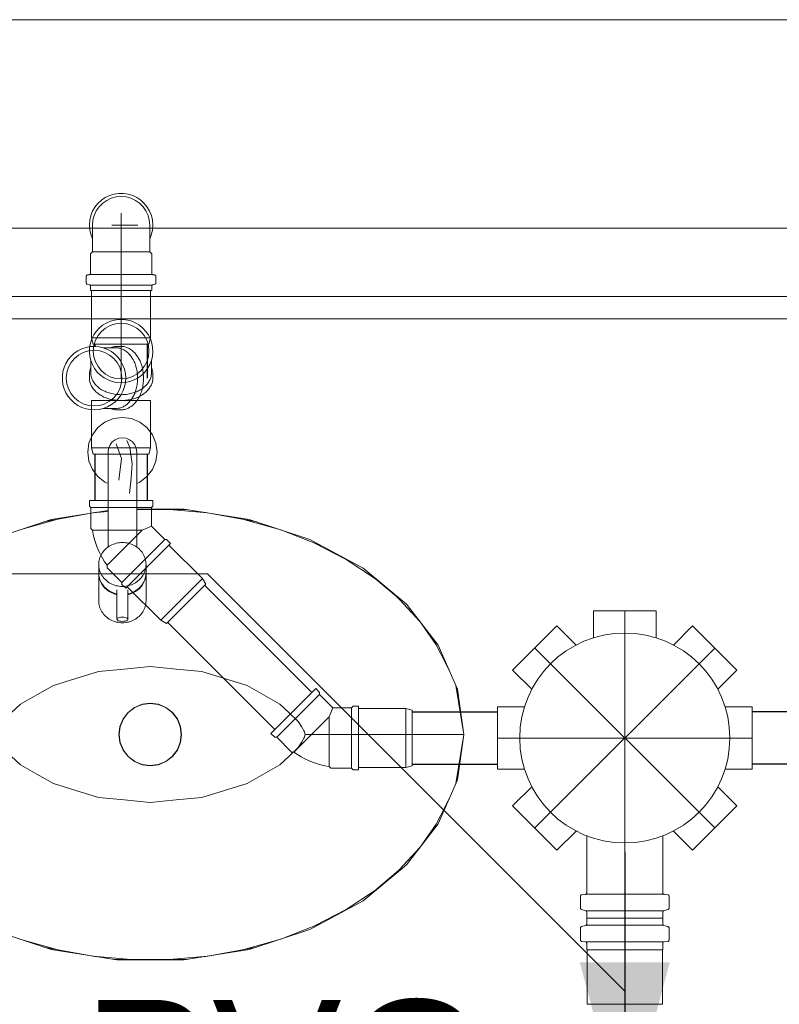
# Model space of a CAD drawing. Header units: millimetres. Extents: x 321 to 585, y -277 to 9.
# Tile 564 of 656: x 349.86 to 350.95, y -95.02 to -93.6. Entities that reach past the tile are written whole.
import ezdxf

# ---------------------------------------------------------------- set-up
doc = ezdxf.new("R2010")
doc.units = ezdxf.units.MM
doc.header["$MEASUREMENT"] = 0
doc.linetypes.add('DASHDOT', pattern=[2.54, 1.27, -0.635, 0, -0.635])
doc.linetypes.add('NULL', pattern=[0])
for name, color, linetype, lineweight in [('IFC-Elemento construtivo genérico-Contorno', 253, 'Continuous', 5), ('IFC-Elemento de mobília-Contorno', 152, 'Continuous', 5), ('IFC-Elemento terminal-Contorno', 253, 'Continuous', 5), ('IFC-Viga-Contorno', 66, 'Continuous', 5), ('Nível 1', 7, 'Continuous', 0), ('Simbolos', 5, 'Continuous', 20), ('Simbolos_int', 2, 'Continuous', 15), ('TQ-Condutos', 3, 'Continuous', 25), ('TQ-Sentido conduto', 9, 'Continuous', 30), ('TQ-Textos conduto', 7, 'Continuous', 9)]:
    doc.layers.add(name, color=color, linetype=linetype, lineweight=lineweight)
doc.styles.add('Arial', font='arial.ttf')

msp = doc.modelspace()

# ---------------------------------------------------------------- hatches: boundary and pattern name
at = {"layer": 'TQ-Sentido conduto', "linetype": 'Continuous'}
msp.add_hatch(color=7, dxfattribs=at).paths.add_polyline_path([(350.727, -95.1999), (350.7917, -94.9584), (350.6623, -94.9584)])

# ---------------------------------------------------------------- linework, layer by layer
at = {"layer": 'IFC-Elemento construtivo genérico-Contorno', "lineweight": 5}
for p, q in [((349.2952, -94.0008), (351.8771, -94.0008)), ((349.4028, -94.0329), (351.9847, -94.0329))]:
    msp.add_line(p, q, dxfattribs=at)
at = {"layer": 'IFC-Elemento de mobília-Contorno', "color": 7, "lineweight": 5}
for p, q in [((349.9025, -94.3214), (349.9841, -94.3084)), ((350.0253, -94.3065), (350.0929, -94.3065)), ((350.0929, -94.3065), (350.1869, -94.3214)), ((349.8152, -94.3503), (349.9025, -94.3214)), ((350.1869, -94.3214), (350.2742, -94.3503)), ((350.2742, -94.3503), (350.3508, -94.3917)), ((350.3508, -94.3917), (350.4131, -94.4433)), ((350.4131, -94.4433), (350.4588, -94.5022)), ((350.4588, -94.5022), (350.4864, -94.5655)), ((350.4864, -94.5655), (350.4956, -94.6308)), ((350.4864, -94.696), (350.4956, -94.6308)), ((350.4588, -94.7593), (350.4864, -94.696)), ((350.4131, -94.8182), (350.4588, -94.7593)), ((350.3508, -94.8698), (350.4131, -94.8182)), ((350.2742, -94.9112), (350.3508, -94.8698)), ((349.8152, -94.9112), (349.9025, -94.9402)), ((350.1869, -94.9402), (350.2742, -94.9112)), ((349.9025, -94.9402), (349.9966, -94.9551)), ((350.0929, -94.9551), (350.1869, -94.9402)), ((349.9966, -94.9551), (350.0929, -94.9551))]:
    msp.add_line(p, q, dxfattribs=at)
at = {"layer": 'IFC-Elemento terminal-Contorno', "color": 7, "lineweight": 5}
for p, q in [((349.9797, -94.1813), (349.9918, -94.1763)), ((349.9918, -94.1763), (350.0047, -94.1746)), ((350.0047, -94.1746), (350.0176, -94.1763)), ((350.0176, -94.1763), (350.0297, -94.1813)), ((349.9615, -94.1996), (349.9694, -94.1892)), ((349.9694, -94.1892), (349.9797, -94.1813)), ((350.0297, -94.1813), (350.04, -94.1892)), ((350.04, -94.1892), (350.048, -94.1996)), ((349.9565, -94.2116), (349.9615, -94.1996)), ((349.9944, -94.2067), (349.9994, -94.2046)), ((349.9994, -94.2046), (350.0047, -94.2039)), ((350.0047, -94.2039), (350.01, -94.2046)), ((350.01, -94.2046), (350.015, -94.2067)), ((350.048, -94.1996), (350.053, -94.2116)), ((349.9548, -94.2245), (349.9565, -94.2116)), ((349.9841, -94.2245), (349.9848, -94.2192)), ((349.9848, -94.2192), (349.9869, -94.2142)), ((349.9869, -94.2142), (349.9902, -94.2099)), ((349.9902, -94.2099), (349.9944, -94.2067)), ((349.9959, -94.2128), (350.0032, -94.2338)), ((350.011, -94.2078), (350.0155, -94.2178)), ((350.015, -94.2067), (350.0193, -94.2099)), ((350.0155, -94.2178), (350.0188, -94.2415)), ((350.0193, -94.2099), (350.0226, -94.2142)), ((350.0226, -94.2142), (350.0246, -94.2192)), ((350.0246, -94.2192), (350.0253, -94.2245)), ((350.053, -94.2116), (350.0547, -94.2245)), ((349.9548, -94.2245), (349.9565, -94.2375)), ((349.9841, -94.2285), (349.9841, -94.2245)), ((349.9841, -94.2325), (349.9841, -94.2285)), ((349.9841, -94.236), (349.9841, -94.2325)), ((349.9996, -94.2651), (350.0032, -94.2338)), ((350.0253, -94.2265), (350.0253, -94.2245)), ((350.0253, -94.2285), (350.0253, -94.2265)), ((350.0253, -94.2325), (350.0253, -94.2285)), ((350.0253, -94.236), (350.0253, -94.2325)), ((350.053, -94.2375), (350.0547, -94.2245)), ((349.9565, -94.2375), (349.9615, -94.2495)), ((349.9841, -94.2525), (349.9841, -94.236)), ((350.0174, -94.2615), (350.0188, -94.2415)), ((350.0253, -94.2525), (350.0253, -94.236)), ((350.048, -94.2495), (350.053, -94.2375)), ((349.9615, -94.2495), (349.9694, -94.2599)), ((349.9694, -94.2599), (349.9797, -94.2678)), ((349.9841, -94.2689), (349.9841, -94.2525)), ((350.015, -94.284), (350.0174, -94.2615)), ((350.0253, -94.2689), (350.0253, -94.2525)), ((350.0297, -94.2678), (350.04, -94.2599)), ((350.04, -94.2599), (350.048, -94.2495)), ((349.9797, -94.2678), (349.9841, -94.2696)), ((349.9841, -94.2839), (349.9841, -94.2689)), ((350.0253, -94.2696), (350.0298, -94.2678)), ((350.0253, -94.2839), (350.0253, -94.2689)), ((349.9841, -94.301), (349.9841, -94.2839)), ((350.0253, -94.301), (350.0253, -94.2839)), ((349.9841, -94.3095), (349.9841, -94.301)), ((350.0253, -94.3095), (350.0253, -94.301)), ((349.8914, -94.325), (349.9677, -94.311)), ((349.9622, -94.312), (349.9841, -94.3101)), ((349.9841, -94.318), (349.9841, -94.3095)), ((349.9841, -94.3611), (349.9841, -94.318)), ((350.0253, -94.3071), (350.0968, -94.3071)), ((350.0253, -94.318), (350.0253, -94.3095)), ((350.0253, -94.3611), (350.0253, -94.318)), ((350.0725, -94.3071), (350.1273, -94.312)), ((350.1218, -94.311), (350.198, -94.325)), ((349.8571, -94.3364), (349.9085, -94.3219)), ((350.1809, -94.3219), (350.2324, -94.3364)), ((350.2324, -94.3364), (350.2908, -94.3593)), ((349.9823, -94.3625), (349.984, -94.3612)), ((349.984, -94.3612), (349.9858, -94.36)), ((349.9858, -94.36), (349.9877, -94.3589)), ((349.9877, -94.3589), (349.9897, -94.358)), ((349.9897, -94.358), (349.9917, -94.3571)), ((349.9917, -94.3571), (349.9938, -94.3564)), ((349.9938, -94.3564), (349.9959, -94.3558)), ((349.9959, -94.3558), (349.9981, -94.3553)), ((349.9981, -94.3553), (350.0003, -94.355)), ((350.0003, -94.355), (350.0025, -94.3548)), ((350.0025, -94.3548), (350.0047, -94.3547)), ((350.0047, -94.3547), (350.0069, -94.3548)), ((350.0069, -94.3548), (350.0092, -94.355)), ((350.0092, -94.355), (350.0114, -94.3553)), ((350.0114, -94.3553), (350.0135, -94.3558)), ((350.0135, -94.3558), (350.0156, -94.3564)), ((350.0156, -94.3564), (350.0177, -94.3571)), ((350.0177, -94.3571), (350.0198, -94.358)), ((350.0198, -94.358), (350.0217, -94.3589)), ((350.0217, -94.3589), (350.0236, -94.36)), ((350.0236, -94.36), (350.0254, -94.3612)), ((350.0254, -94.3612), (350.0271, -94.3625)), ((350.2809, -94.3554), (350.3257, -94.3784)), ((349.9725, -94.3761), (349.9733, -94.3742)), ((349.9733, -94.3742), (349.9742, -94.3723)), ((349.9742, -94.3723), (349.9753, -94.3705)), ((349.9753, -94.3705), (349.9764, -94.3687)), ((349.9764, -94.3687), (349.9777, -94.367)), ((349.9777, -94.367), (349.9792, -94.3654)), ((349.9792, -94.3654), (349.9807, -94.3639)), ((349.9807, -94.3639), (349.9823, -94.3625)), ((350.0271, -94.3625), (350.0288, -94.3639)), ((350.0288, -94.3639), (350.0303, -94.3654)), ((350.0303, -94.3654), (350.0317, -94.367)), ((350.0317, -94.367), (350.033, -94.3687)), ((350.033, -94.3687), (350.0342, -94.3705)), ((350.0342, -94.3705), (350.0352, -94.3723)), ((350.0352, -94.3723), (350.0361, -94.3742)), ((350.0361, -94.3742), (350.0369, -94.3761)), ((349.9707, -94.3862), (349.9708, -94.3842)), ((349.9707, -94.3862), (349.9708, -94.3883)), ((349.9707, -94.3979), (349.9707, -94.3862)), ((349.9708, -94.3842), (349.971, -94.3821)), ((349.9708, -94.3883), (349.971, -94.3903)), ((349.971, -94.3821), (349.9714, -94.3801)), ((349.9714, -94.3801), (349.9719, -94.3781)), ((349.9719, -94.3781), (349.9725, -94.3761)), ((350.0369, -94.3761), (350.0376, -94.3781)), ((350.0376, -94.3781), (350.0381, -94.3801)), ((350.0381, -94.3801), (350.0384, -94.3821)), ((350.0384, -94.3821), (350.0386, -94.3842)), ((350.0384, -94.3903), (350.0386, -94.3883)), ((350.0386, -94.3842), (350.0387, -94.3862)), ((350.0386, -94.3883), (350.0387, -94.3862)), ((350.0387, -94.3979), (350.0387, -94.3862)), ((350.3234, -94.3769), (350.3702, -94.4078)), ((349.9707, -94.3979), (349.9708, -94.4)), ((349.9707, -94.3988), (349.9707, -94.3984)), ((349.9707, -94.3988), (349.9708, -94.4009)), ((349.9707, -94.4385), (349.9707, -94.3988)), ((349.9708, -94.4), (349.971, -94.402)), ((349.9708, -94.4009), (349.971, -94.4029)), ((349.971, -94.3903), (349.9714, -94.3924)), ((349.971, -94.402), (349.9714, -94.4041)), ((349.971, -94.4029), (349.9714, -94.405)), ((349.9714, -94.3924), (349.9719, -94.3944)), ((349.9719, -94.3944), (349.9725, -94.3964)), ((349.9725, -94.3964), (349.9733, -94.3983)), ((349.9733, -94.3983), (349.9742, -94.4002)), ((349.9742, -94.4002), (349.9753, -94.402)), ((349.9753, -94.402), (349.9764, -94.4037)), ((349.9764, -94.4037), (349.9777, -94.4054)), ((350.0317, -94.4054), (350.033, -94.4037)), ((350.033, -94.4037), (350.0342, -94.402)), ((350.0342, -94.402), (350.0352, -94.4002)), ((350.0352, -94.4002), (350.0361, -94.3983)), ((350.0361, -94.3983), (350.0369, -94.3964)), ((350.0369, -94.3964), (350.0376, -94.3944)), ((350.0376, -94.3944), (350.0381, -94.3924)), ((350.0381, -94.3924), (350.0384, -94.3903)), ((350.0381, -94.4041), (350.0384, -94.402)), ((350.0381, -94.405), (350.0384, -94.4029)), ((350.0384, -94.402), (350.0386, -94.4)), ((350.0384, -94.4029), (350.0386, -94.4009)), ((350.0386, -94.4), (350.0387, -94.3979)), ((350.0386, -94.4009), (350.0387, -94.3988)), ((350.0387, -94.3984), (350.0387, -94.3988)), ((350.0387, -94.4385), (350.0387, -94.3988)), ((349.9714, -94.4041), (349.9719, -94.4061)), ((349.9714, -94.405), (349.9719, -94.407)), ((349.9719, -94.4061), (349.9725, -94.4081)), ((349.9719, -94.407), (349.9725, -94.409)), ((349.9725, -94.4081), (349.9733, -94.41)), ((349.9725, -94.409), (349.9733, -94.4109)), ((349.9733, -94.41), (349.9742, -94.4119)), ((349.9733, -94.4109), (349.9742, -94.4128)), ((349.9742, -94.4119), (349.9753, -94.4137)), ((349.9742, -94.4128), (349.9753, -94.4146)), ((349.9753, -94.4137), (349.9764, -94.4154)), ((349.9753, -94.4146), (349.9764, -94.4163)), ((349.9764, -94.4154), (349.9777, -94.4171)), ((349.9764, -94.4163), (349.9777, -94.418)), ((349.9777, -94.4054), (349.9792, -94.407)), ((349.9777, -94.4171), (349.9792, -94.4187)), ((349.9792, -94.407), (349.9807, -94.4085)), ((349.9807, -94.4085), (349.9823, -94.4099)), ((349.9823, -94.4099), (349.984, -94.4112)), ((349.984, -94.4112), (349.9858, -94.4124)), ((349.9858, -94.4124), (349.9877, -94.4135)), ((349.9877, -94.4135), (349.9897, -94.4145)), ((349.9897, -94.4145), (349.9917, -94.4154)), ((349.9917, -94.4154), (349.9938, -94.4161)), ((349.9938, -94.4161), (349.9959, -94.4167)), ((349.9959, -94.4167), (349.9981, -94.4171)), ((349.9981, -94.4171), (350.0003, -94.4175)), ((350.0003, -94.4175), (350.0025, -94.4177)), ((350.0025, -94.4177), (350.0047, -94.4178)), ((350.0047, -94.4178), (350.0069, -94.4177)), ((350.0069, -94.4177), (350.0092, -94.4175)), ((350.0092, -94.4175), (350.0114, -94.4171)), ((350.0114, -94.4171), (350.0135, -94.4167)), ((350.0135, -94.4167), (350.0156, -94.4161)), ((350.0156, -94.4161), (350.0177, -94.4154)), ((350.0177, -94.4154), (350.0198, -94.4145)), ((350.0198, -94.4145), (350.0217, -94.4135)), ((350.0217, -94.4135), (350.0236, -94.4124)), ((350.0236, -94.4124), (350.0254, -94.4112)), ((350.0254, -94.4112), (350.0271, -94.4099)), ((350.0271, -94.4099), (350.0288, -94.4085)), ((350.0288, -94.4085), (350.0303, -94.407)), ((350.0303, -94.407), (350.0317, -94.4054)), ((350.0303, -94.4187), (350.0317, -94.4171)), ((350.0317, -94.4171), (350.033, -94.4154)), ((350.0317, -94.418), (350.033, -94.4163)), ((350.033, -94.4154), (350.0342, -94.4137)), ((350.033, -94.4163), (350.0342, -94.4146)), ((350.0342, -94.4137), (350.0352, -94.4119)), ((350.0342, -94.4146), (350.0352, -94.4128)), ((350.0352, -94.4119), (350.0361, -94.41)), ((350.0352, -94.4128), (350.0361, -94.4109)), ((350.0361, -94.41), (350.0369, -94.4081)), ((350.0361, -94.4109), (350.0369, -94.409)), ((350.0369, -94.4081), (350.0376, -94.4061)), ((350.0369, -94.409), (350.0376, -94.407)), ((350.0376, -94.4061), (350.0381, -94.4041)), ((350.0376, -94.407), (350.0381, -94.405)), ((350.3661, -94.4051), (350.4016, -94.4349)), ((349.9777, -94.418), (349.9792, -94.4196)), ((349.9792, -94.4187), (349.9807, -94.4202)), ((349.9792, -94.4196), (349.9807, -94.4211)), ((349.9807, -94.4202), (349.9823, -94.4216)), ((349.9807, -94.4211), (349.9823, -94.4225)), ((349.9823, -94.4216), (349.984, -94.4229)), ((349.9823, -94.4225), (349.984, -94.4238)), ((349.984, -94.4229), (349.9858, -94.4241)), ((349.984, -94.4238), (349.9858, -94.425)), ((349.9858, -94.4241), (349.9877, -94.4252)), ((349.9858, -94.425), (349.9877, -94.4261)), ((349.9877, -94.4252), (349.9897, -94.4262)), ((349.9877, -94.4261), (349.9897, -94.4271)), ((349.9897, -94.4262), (349.9917, -94.4271)), ((349.9897, -94.4271), (349.9917, -94.428)), ((349.9917, -94.4271), (349.9938, -94.4278)), ((349.9917, -94.428), (349.9938, -94.4287)), ((349.9938, -94.4278), (349.9959, -94.4284)), ((349.9938, -94.4287), (349.9959, -94.4293)), ((349.9959, -94.4284), (349.9968, -94.4286)), ((349.9959, -94.4293), (349.9968, -94.4295)), ((349.9968, -94.4651), (349.9968, -94.4225)), ((350.0126, -94.4651), (350.0126, -94.4225)), ((350.0126, -94.4286), (350.0135, -94.4284)), ((350.0126, -94.4295), (350.0135, -94.4293)), ((350.0135, -94.4284), (350.0156, -94.4278)), ((350.0135, -94.4293), (350.0156, -94.4287)), ((350.0156, -94.4278), (350.0177, -94.4271)), ((350.0156, -94.4287), (350.0177, -94.428)), ((350.0177, -94.4271), (350.0198, -94.4262)), ((350.0177, -94.428), (350.0198, -94.4271)), ((350.0198, -94.4262), (350.0217, -94.4252)), ((350.0198, -94.4271), (350.0217, -94.4261)), ((350.0217, -94.4252), (350.0236, -94.4241)), ((350.0217, -94.4261), (350.0236, -94.425)), ((350.0236, -94.4241), (350.0254, -94.4229)), ((350.0236, -94.425), (350.0254, -94.4238)), ((350.0254, -94.4229), (350.0271, -94.4216)), ((350.0254, -94.4238), (350.0271, -94.4225)), ((350.0271, -94.4216), (350.0288, -94.4202)), ((350.0271, -94.4225), (350.0288, -94.4211)), ((350.0288, -94.4202), (350.0303, -94.4187)), ((350.0288, -94.4211), (350.0303, -94.4196)), ((350.0303, -94.4196), (350.0317, -94.418)), ((350.397, -94.43), (350.4323, -94.4681)), ((349.9707, -94.4385), (349.9708, -94.4406)), ((349.9708, -94.4406), (349.971, -94.4426)), ((349.971, -94.4426), (349.9714, -94.4446)), ((349.9714, -94.4446), (349.9719, -94.4467)), ((350.0376, -94.4467), (350.0381, -94.4446)), ((350.0381, -94.4446), (350.0384, -94.4426)), ((350.0384, -94.4426), (350.0386, -94.4406)), ((350.0386, -94.4406), (350.0387, -94.4385)), ((349.9719, -94.4467), (349.9725, -94.4486)), ((349.9725, -94.4486), (349.9733, -94.4506)), ((349.9733, -94.4506), (349.9742, -94.4524)), ((349.9742, -94.4524), (349.9753, -94.4543)), ((349.9753, -94.4543), (349.9764, -94.456)), ((349.9764, -94.456), (349.9777, -94.4577)), ((349.9777, -94.4577), (349.9792, -94.4593)), ((349.9792, -94.4593), (349.9807, -94.4608)), ((350.0288, -94.4608), (350.0303, -94.4593)), ((350.0303, -94.4593), (350.0317, -94.4577)), ((350.0317, -94.4577), (350.033, -94.456)), ((350.033, -94.456), (350.0342, -94.4543)), ((350.0342, -94.4543), (350.0352, -94.4524)), ((350.0352, -94.4524), (350.0361, -94.4506)), ((350.0361, -94.4506), (350.0369, -94.4486)), ((350.0369, -94.4486), (350.0376, -94.4467)), ((349.9807, -94.4608), (349.9823, -94.4622)), ((349.9823, -94.4622), (349.984, -94.4635)), ((349.984, -94.4635), (349.9858, -94.4647)), ((349.9858, -94.4647), (349.9877, -94.4658)), ((349.9877, -94.4658), (349.9897, -94.4668)), ((349.9897, -94.4668), (349.9917, -94.4676)), ((349.9917, -94.4676), (349.9938, -94.4683)), ((349.9938, -94.4683), (349.9959, -94.469)), ((349.9959, -94.469), (349.9981, -94.4694)), ((349.9968, -94.4651), (349.9971, -94.4643)), ((349.9968, -94.4651), (349.9971, -94.4658)), ((349.9971, -94.4643), (349.9979, -94.4636)), ((349.9971, -94.4658), (349.9979, -94.4665)), ((349.9979, -94.4636), (349.9991, -94.463)), ((349.9979, -94.4665), (349.9991, -94.4671)), ((349.9981, -94.4694), (350.0003, -94.4698)), ((349.9991, -94.463), (350.0008, -94.4625)), ((349.9991, -94.4671), (350.0008, -94.4676)), ((350.0003, -94.4698), (350.0025, -94.47)), ((350.0008, -94.4625), (350.0027, -94.4622)), ((350.0008, -94.4676), (350.0027, -94.4679)), ((350.0025, -94.47), (350.0047, -94.47)), ((350.0027, -94.4622), (350.0047, -94.4621)), ((350.0027, -94.4679), (350.0047, -94.468)), ((350.0047, -94.4621), (350.0068, -94.4622)), ((350.0047, -94.468), (350.0068, -94.4679)), ((350.0047, -94.47), (350.0069, -94.47)), ((350.0068, -94.4622), (350.0087, -94.4625)), ((350.0068, -94.4679), (350.0087, -94.4676)), ((350.0069, -94.47), (350.0092, -94.4698)), ((350.0087, -94.4625), (350.0103, -94.463)), ((350.0087, -94.4676), (350.0103, -94.4671)), ((350.0092, -94.4698), (350.0114, -94.4694)), ((350.0103, -94.463), (350.0115, -94.4636)), ((350.0103, -94.4671), (350.0115, -94.4665)), ((350.0114, -94.4694), (350.0135, -94.469)), ((350.0115, -94.4636), (350.0123, -94.4643)), ((350.0115, -94.4665), (350.0123, -94.4658)), ((350.0123, -94.4643), (350.0126, -94.4651)), ((350.0123, -94.4658), (350.0126, -94.4651)), ((350.0135, -94.469), (350.0156, -94.4683)), ((350.0156, -94.4683), (350.0177, -94.4676)), ((350.0177, -94.4676), (350.0198, -94.4668)), ((350.0198, -94.4668), (350.0217, -94.4658)), ((350.0217, -94.4658), (350.0236, -94.4647)), ((350.0236, -94.4647), (350.0254, -94.4635)), ((350.0254, -94.4635), (350.0271, -94.4622)), ((350.0271, -94.4622), (350.0288, -94.4608)), ((350.4317, -94.4674), (350.4559, -94.5018)), ((350.4511, -94.4923), (350.4745, -94.5381)), ((349.9379, -94.5502), (349.9703, -94.5402)), ((349.9703, -94.5402), (350.0075, -94.5366)), ((350.0075, -94.5366), (350.0447, -94.5329)), ((350.0447, -94.5329), (350.0819, -94.5366)), ((350.0819, -94.5366), (350.1191, -94.5402)), ((350.1191, -94.5402), (350.1516, -94.5502)), ((349.9055, -94.5601), (349.9379, -94.5502)), ((350.1516, -94.5502), (350.184, -94.5601)), ((349.8581, -94.5869), (349.8818, -94.5735)), ((349.8818, -94.5735), (349.9055, -94.5601)), ((350.184, -94.5601), (350.2077, -94.5735)), ((350.2077, -94.5735), (350.2313, -94.5869)), ((350.4841, -94.5603), (350.4956, -94.6308)), ((349.845, -94.5994), (349.8581, -94.5869)), ((350.0222, -94.5917), (350.0331, -94.5872)), ((350.0224, -94.5921), (350.0332, -94.5876)), ((350.0331, -94.5872), (350.0447, -94.5857)), ((350.0332, -94.5876), (350.0447, -94.5861)), ((350.0447, -94.5857), (350.0564, -94.5872)), ((350.0447, -94.5861), (350.0563, -94.5876)), ((350.0563, -94.5876), (350.067, -94.5921)), ((350.0564, -94.5872), (350.0673, -94.5917)), ((350.2313, -94.5869), (350.2445, -94.5994)), ((350.0057, -94.6082), (350.0128, -94.5989)), ((350.0061, -94.6084), (350.0132, -94.5992)), ((350.0128, -94.5989), (350.0222, -94.5917)), ((350.0132, -94.5992), (350.0224, -94.5921)), ((350.067, -94.5921), (350.0763, -94.5992)), ((350.0673, -94.5917), (350.0766, -94.5989)), ((350.0763, -94.5992), (350.0834, -94.6084)), ((350.0766, -94.5989), (350.0838, -94.6082)), ((350.2445, -94.5994), (350.2576, -94.6119)), ((350.0012, -94.6191), (350.0057, -94.6082)), ((350.0016, -94.6192), (350.0061, -94.6084)), ((350.0834, -94.6084), (350.0878, -94.6192)), ((350.0838, -94.6082), (350.0883, -94.6191)), ((350.256, -94.6101), (350.2576, -94.6119)), ((350.2576, -94.6119), (350.2594, -94.6146)), ((350.2576, -94.6119), (350.262, -94.6193)), ((349.9996, -94.6308), (350.0012, -94.6191)), ((350.0001, -94.6308), (350.0016, -94.6192)), ((350.0878, -94.6192), (350.0894, -94.6308)), ((350.0883, -94.6191), (350.0898, -94.6308)), ((350.262, -94.6193), (350.2663, -94.6267)), ((350.2658, -94.6256), (350.2663, -94.6267)), ((350.2663, -94.6267), (350.2671, -94.6296)), ((350.2663, -94.6267), (350.2668, -94.6287)), ((350.2668, -94.6287), (350.2673, -94.6308)), ((350.2671, -94.6296), (350.2673, -94.6308)), ((349.9996, -94.6308), (350.0012, -94.6424)), ((350.0001, -94.6308), (350.0016, -94.6423)), ((350.0012, -94.6424), (350.0057, -94.6533)), ((350.0016, -94.6423), (350.0061, -94.6531)), ((350.0834, -94.6531), (350.0878, -94.6423)), ((350.0838, -94.6533), (350.0883, -94.6424)), ((350.0878, -94.6423), (350.0894, -94.6308)), ((350.0883, -94.6424), (350.0898, -94.6308)), ((350.2576, -94.6496), (350.262, -94.6422)), ((350.262, -94.6422), (350.2663, -94.6348)), ((350.2658, -94.6359), (350.2663, -94.6348)), ((350.2663, -94.6348), (350.2671, -94.6319)), ((350.2663, -94.6348), (350.2668, -94.6328)), ((350.2668, -94.6328), (350.2673, -94.6308)), ((350.2671, -94.6319), (350.2673, -94.6308)), ((350.2673, -94.6308), (350.327, -94.6308)), ((350.327, -94.6308), (350.3823, -94.6308)), ((350.3823, -94.6308), (350.4294, -94.6308)), ((350.4294, -94.6308), (350.4654, -94.6308)), ((350.4654, -94.6308), (350.4879, -94.6308)), ((350.4841, -94.7013), (350.4956, -94.6308)), ((350.4879, -94.6308), (350.4956, -94.6308)), ((350.0057, -94.6533), (350.0128, -94.6626)), ((350.0061, -94.6531), (350.0132, -94.6623)), ((350.0763, -94.6623), (350.0834, -94.6531)), ((350.0766, -94.6626), (350.0838, -94.6533)), ((350.2445, -94.6621), (350.2576, -94.6496)), ((350.256, -94.6514), (350.2576, -94.6496)), ((350.2576, -94.6496), (350.2594, -94.6469)), ((349.845, -94.6621), (349.8581, -94.6746)), ((350.0128, -94.6626), (350.0222, -94.6698)), ((350.0132, -94.6623), (350.0224, -94.6694)), ((350.0222, -94.6698), (350.0331, -94.6743)), ((350.0224, -94.6694), (350.0332, -94.6739)), ((350.0563, -94.6739), (350.067, -94.6694)), ((350.0564, -94.6743), (350.0673, -94.6698)), ((350.067, -94.6694), (350.0763, -94.6623)), ((350.0673, -94.6698), (350.0766, -94.6626)), ((350.2313, -94.6746), (350.2445, -94.6621)), ((349.8581, -94.6746), (349.8818, -94.688)), ((350.0331, -94.6743), (350.0447, -94.6758)), ((350.0332, -94.6739), (350.0447, -94.6754)), ((350.0447, -94.6754), (350.0563, -94.6739)), ((350.0447, -94.6758), (350.0564, -94.6743)), ((350.2077, -94.688), (350.2313, -94.6746)), ((349.8818, -94.688), (349.9055, -94.7014)), ((350.184, -94.7014), (350.2077, -94.688)), ((349.9055, -94.7014), (349.9379, -94.7114)), ((349.9379, -94.7114), (349.9703, -94.7213)), ((350.1191, -94.7213), (350.1516, -94.7114)), ((350.1516, -94.7114), (350.184, -94.7014)), ((349.9703, -94.7213), (350.0075, -94.7249)), ((350.0075, -94.7249), (350.0447, -94.7286)), ((350.0447, -94.7286), (350.0819, -94.7249)), ((350.0819, -94.7249), (350.1191, -94.7213)), ((350.4511, -94.7692), (350.4745, -94.7233)), ((350.4317, -94.7941), (350.4559, -94.7597)), ((350.397, -94.8315), (350.4323, -94.7935)), ((350.3661, -94.8564), (350.4016, -94.8266)), ((350.3234, -94.8846), (350.3702, -94.8537)), ((350.2809, -94.9061), (350.3257, -94.8831)), ((350.2324, -94.9251), (350.2908, -94.9023)), ((349.8571, -94.9251), (349.9085, -94.9396)), ((350.181, -94.9396), (350.2323, -94.9251)), ((349.8915, -94.9365), (349.9673, -94.9504)), ((350.1221, -94.9504), (350.198, -94.9365)), ((349.9622, -94.9495), (350.0171, -94.9544)), ((349.9927, -94.9544), (350.0968, -94.9544)), ((350.0724, -94.9544), (350.1273, -94.9495))]:
    msp.add_line(p, q, dxfattribs=at)
at = {"layer": 'IFC-Viga-Contorno', "color": 7, "lineweight": 5}
for p, q in [((345.2013, -93.6026), (351.9847, -93.6026)), ((345.2013, -93.9026), (351.9847, -93.9026))]:
    msp.add_line(p, q, dxfattribs=at)
at = {"layer": 'Nível 1'}
msp.add_line((350.0029, -94.1182), (350.0029, -93.8981), dxfattribs=at)
at = {"layer": 'Simbolos'}
for p, q in [((349.9617, -93.8981), (349.9617, -93.9177)), ((350.0441, -93.8981), (350.0441, -93.9177)), ((349.9617, -93.9177), (349.9617, -93.9363)), ((350.0441, -93.9177), (350.0441, -93.9363)), ((349.9588, -93.9392), (349.9617, -93.9363)), ((350.047, -93.9392), (350.0441, -93.9363)), ((349.9588, -93.9675), (349.9588, -93.9392)), ((350.047, -93.9675), (350.047, -93.9392)), ((349.9528, -93.9813), (349.9528, -93.9717)), ((349.9546, -93.9697), (349.9569, -93.9695)), ((350.0511, -93.9697), (350.0488, -93.9695)), ((350.053, -93.9813), (350.053, -93.9717)), ((349.9542, -93.9832), (349.9573, -93.984)), ((349.9588, -93.9921), (349.9588, -93.9859)), ((350.047, -93.9921), (349.9588, -93.9921)), ((349.9605, -93.9921), (350.0453, -93.9921)), ((349.9605, -93.9921), (349.9605, -94.0601)), ((350.0453, -93.9921), (350.0453, -94.0601)), ((350.047, -93.9921), (350.047, -93.9859)), ((350.0515, -93.9832), (350.0484, -93.984)), ((349.9605, -94.0601), (349.9629, -94.0691)), ((350.0453, -94.0601), (350.0429, -94.0691)), ((349.9773, -94.0746), (349.9878, -94.0746)), ((349.9958, -94.0746), (349.9955, -94.0746)), ((350.0029, -94.0726), (349.9972, -94.0726)), ((349.9593, -94.0926), (349.9593, -94.1031)), ((350.0465, -94.0926), (350.0465, -94.1031)), ((349.9573, -94.1182), (349.9573, -94.1125)), ((350.0465, -94.1111), (350.0465, -94.1108)), ((350.0485, -94.1182), (350.0485, -94.1125)), ((349.9605, -94.1504), (350.0453, -94.1504)), ((349.9605, -94.1504), (349.9605, -94.2184)), ((349.9773, -94.1618), (349.9878, -94.1618)), ((350.0453, -94.1504), (350.0453, -94.2184)), ((350.0029, -94.1638), (349.9972, -94.1638)), ((349.9605, -94.2184), (349.9629, -94.2274)), ((350.0453, -94.2184), (350.0429, -94.2274)), ((349.9573, -94.2944), (349.9573, -94.3024)), ((350.0485, -94.2944), (349.9573, -94.2944)), ((349.9573, -94.3024), (349.9593, -94.3044)), ((349.9593, -94.3044), (349.9593, -94.3344)), ((350.0485, -94.3024), (350.0465, -94.3044)), ((350.0465, -94.3044), (350.0465, -94.3313)), ((350.0485, -94.2944), (350.0485, -94.3024)), ((350.0655, -94.3504), (350.0465, -94.3313)), ((349.9593, -94.3344), (349.9617, -94.3368)), ((350.074, -94.356), (350.0095, -94.4205)), ((350.0118, -94.4182), (350.0717, -94.3583)), ((350.0683, -94.3504), (350.0655, -94.3504)), ((350.074, -94.356), (350.0683, -94.3504)), ((350.0717, -94.3583), (350.1198, -94.4064)), ((349.9826, -94.3908), (349.9826, -94.3874)), ((350.0038, -94.412), (349.9826, -94.3908)), ((350.0038, -94.4149), (350.0038, -94.412)), ((350.0095, -94.4205), (350.0038, -94.4149)), ((350.1198, -94.4064), (350.1245, -94.4144)), ((350.0118, -94.4182), (350.0599, -94.4663)), ((350.682, -94.4528), (350.772, -94.4528)), ((350.682, -94.4528), (350.682, -94.4917)), ((350.772, -94.4528), (350.772, -94.4917)), ((350.0599, -94.4663), (350.0679, -94.471)), ((350.5658, -94.5383), (350.6294, -94.4746)), ((350.6294, -94.4746), (350.6569, -94.5021)), ((350.8246, -94.4746), (350.7971, -94.5021)), ((350.8246, -94.4746), (350.8882, -94.5383)), ((350.5658, -94.5383), (350.5932, -94.5657)), ((350.8882, -94.5383), (350.8607, -94.5657)), ((350.2827, -94.5647), (350.2182, -94.6292)), ((350.2827, -94.5647), (350.2883, -94.5704)), ((350.2883, -94.5704), (350.2883, -94.5732)), ((350.2883, -94.5732), (350.3074, -94.5922)), ((350.3343, -94.5922), (350.3074, -94.5922)), ((350.3363, -94.5902), (350.3343, -94.5922)), ((350.3443, -94.5902), (350.3363, -94.5902)), ((350.3443, -94.5902), (350.3443, -94.6814)), ((350.3443, -94.6782), (350.3443, -94.5934)), ((350.3443, -94.5934), (350.4123, -94.5934)), ((350.4123, -94.5934), (350.4213, -94.5958)), ((350.544, -94.5908), (350.5828, -94.5908)), ((350.544, -94.6808), (350.544, -94.5908)), ((350.91, -94.5908), (350.8711, -94.5908)), ((350.91, -94.5908), (350.91, -94.6808)), ((350.2182, -94.6292), (350.2239, -94.6348)), ((350.2239, -94.6348), (350.2267, -94.6348)), ((350.2267, -94.6348), (350.2479, -94.6561)), ((350.2479, -94.6561), (350.2513, -94.6561)), ((350.3043, -94.6794), (350.3019, -94.677)), ((350.3343, -94.6794), (350.3043, -94.6794)), ((350.3363, -94.6814), (350.3343, -94.6794)), ((350.3443, -94.6814), (350.3363, -94.6814)), ((350.3443, -94.6782), (350.4123, -94.6782)), ((350.4123, -94.6782), (350.4213, -94.6758)), ((350.544, -94.6808), (350.5828, -94.6808)), ((350.91, -94.6808), (350.8711, -94.6808)), ((350.5658, -94.7334), (350.5932, -94.7059)), ((350.8882, -94.7334), (350.8607, -94.7059)), ((350.6294, -94.7971), (350.5658, -94.7334)), ((350.8882, -94.7334), (350.8246, -94.7971)), ((350.6294, -94.7971), (350.6569, -94.7696)), ((350.8246, -94.7971), (350.7971, -94.7696)), ((350.6723, -94.8587), (350.6723, -94.7766)), ((350.7817, -94.8587), (350.7817, -94.7766)), ((350.6634, -94.8807), (350.6634, -94.8632)), ((350.6652, -94.8612), (350.6705, -94.8607)), ((350.7888, -94.8612), (350.7835, -94.8607)), ((350.7906, -94.8807), (350.7906, -94.8632)), ((350.6649, -94.8826), (350.6708, -94.8842)), ((350.7891, -94.8826), (350.7832, -94.8842)), ((350.6723, -94.8948), (350.6723, -94.8861)), ((350.6723, -94.8948), (350.7817, -94.8948)), ((350.6723, -94.8948), (350.6723, -94.9035)), ((350.7817, -94.8948), (350.6723, -94.8948)), ((350.7817, -94.8948), (350.7817, -94.8861)), ((350.7817, -94.8948), (350.7817, -94.9035)), ((350.6634, -94.909), (350.6634, -94.9265)), ((350.6649, -94.9071), (350.6708, -94.9055)), ((350.7891, -94.9071), (350.7832, -94.9055)), ((350.7906, -94.909), (350.7906, -94.9265)), ((350.6652, -94.9285), (350.6705, -94.929)), ((350.6723, -94.931), (350.6723, -94.9403)), ((350.6723, -94.9403), (350.6727, -94.9407)), ((350.6727, -94.9407), (350.6727, -95.0188)), ((350.7817, -94.9403), (350.7813, -94.9407)), ((350.7813, -94.9407), (350.7813, -95.0188)), ((350.7817, -94.931), (350.7817, -94.9403)), ((350.7888, -94.9285), (350.7835, -94.929))]:
    msp.add_line(p, q, dxfattribs=at)
for points in [[(350.044, -93.8981), (350.0434, -93.891), (350.0416, -93.8841), (350.0385, -93.8775), (350.0344, -93.8717), (350.0293, -93.8666), (350.0235, -93.8625), (350.017, -93.8594), (350.01, -93.8576), (350.0029, -93.857), (349.9957, -93.8576), (349.9888, -93.8594), (349.9823, -93.8625), (349.9764, -93.8666), (349.9713, -93.8717), (349.9672, -93.8775), (349.9642, -93.8841), (349.9623, -93.891), (349.9617, -93.8981)], [(349.9546, -93.9697), (349.9543, -93.9698), (349.954, -93.9699), (349.9537, -93.97), (349.9534, -93.9702), (349.9532, -93.9705), (349.953, -93.9707), (349.9529, -93.971), (349.9528, -93.9714), (349.9528, -93.9717)], [(349.9569, -93.9695), (349.9573, -93.9695), (349.9576, -93.9693), (349.9579, -93.9692), (349.9581, -93.969), (349.9583, -93.9687), (349.9585, -93.9685), (349.9587, -93.9682), (349.9587, -93.9678), (349.9588, -93.9675)], [(350.047, -93.9675), (350.047, -93.9678), (350.0471, -93.9682), (350.0472, -93.9685), (350.0474, -93.9687), (350.0476, -93.969), (350.0479, -93.9692), (350.0482, -93.9693), (350.0485, -93.9695), (350.0488, -93.9695)], [(350.053, -93.9717), (350.0529, -93.9714), (350.0529, -93.971), (350.0527, -93.9707), (350.0525, -93.9705), (350.0523, -93.9702), (350.0521, -93.97), (350.0518, -93.9699), (350.0515, -93.9698), (350.0511, -93.9697)], [(349.9528, -93.9813), (349.9528, -93.9815), (349.9529, -93.9818), (349.953, -93.9821), (349.9531, -93.9824), (349.9533, -93.9826), (349.9535, -93.9828), (349.9537, -93.983), (349.954, -93.9831), (349.9543, -93.9832)], [(349.9588, -93.9859), (349.9587, -93.9856), (349.9587, -93.9854), (349.9586, -93.9851), (349.9584, -93.9848), (349.9583, -93.9846), (349.9581, -93.9844), (349.9578, -93.9842), (349.9576, -93.9841), (349.9573, -93.984)], [(350.0485, -93.984), (350.0482, -93.9841), (350.0479, -93.9842), (350.0477, -93.9844), (350.0475, -93.9846), (350.0473, -93.9848), (350.0472, -93.9851), (350.0471, -93.9854), (350.047, -93.9856), (350.047, -93.9859)], [(350.0515, -93.9832), (350.0518, -93.9831), (350.052, -93.983), (350.0523, -93.9828), (350.0525, -93.9826), (350.0526, -93.9824), (350.0528, -93.9821), (350.0529, -93.9818), (350.0529, -93.9815), (350.053, -93.9813)], [(350.0465, -94.0926), (350.0479, -94.0865), (350.0485, -94.0802), (350.0482, -94.0739), (350.047, -94.0677), (350.045, -94.0618), (350.0421, -94.0561), (350.0386, -94.0509), (350.0343, -94.0463), (350.0295, -94.0422), (350.0241, -94.0389), (350.0183, -94.0364), (350.0123, -94.0347), (350.006, -94.0338), (349.9997, -94.0338), (349.9935, -94.0347), (349.9874, -94.0364), (349.9816, -94.0389), (349.9763, -94.0422), (349.9714, -94.0463), (349.9672, -94.0509), (349.9636, -94.0561), (349.9608, -94.0618), (349.9588, -94.0677), (349.9576, -94.0739), (349.9573, -94.0802), (349.9578, -94.0865), (349.9593, -94.0926)], [(349.9773, -94.0746), (349.9712, -94.0732), (349.9649, -94.0726), (349.9586, -94.0729), (349.9524, -94.0741), (349.9464, -94.0761), (349.9408, -94.0789), (349.9356, -94.0825), (349.9309, -94.0867), (349.9269, -94.0916), (349.9236, -94.097), (349.9211, -94.1027), (349.9193, -94.1088), (349.9185, -94.115), (349.9185, -94.1213), (349.9193, -94.1276), (349.9211, -94.1336), (349.9236, -94.1394), (349.9269, -94.1448), (349.9309, -94.1496), (349.9356, -94.1539), (349.9408, -94.1575), (349.9464, -94.1603), (349.9524, -94.1623), (349.9586, -94.1635), (349.9649, -94.1638), (349.9712, -94.1632), (349.9773, -94.1618)], [(349.9773, -94.1618), (349.9833, -94.1595), (349.989, -94.1563), (349.9941, -94.1524), (349.9986, -94.1478), (350.0025, -94.1426), (350.0055, -94.137), (350.0078, -94.1309), (350.0091, -94.1246), (350.0096, -94.1182), (350.0091, -94.1118), (350.0078, -94.1055), (350.0055, -94.0994), (350.0025, -94.0937), (349.9986, -94.0886), (349.9941, -94.084), (349.989, -94.0801), (349.9833, -94.0769), (349.9773, -94.0746)], [(349.9972, -94.0726), (349.9961, -94.0726), (349.9951, -94.0727), (349.994, -94.0728), (349.9929, -94.073), (349.9919, -94.0732), (349.9908, -94.0735), (349.9898, -94.0738), (349.9888, -94.0742), (349.9878, -94.0746)], [(350.0146, -94.0758), (350.0134, -94.0751), (350.0121, -94.0745), (350.0109, -94.074), (350.0096, -94.0736), (350.0083, -94.0732), (350.0069, -94.0729), (350.0056, -94.0727), (350.0042, -94.0726), (350.0029, -94.0726)], [(350.0257, -94.0859), (350.0247, -94.0846), (350.0236, -94.0833), (350.0225, -94.082), (350.0213, -94.0808), (350.02, -94.0797), (350.0188, -94.0786), (350.0174, -94.0776), (350.016, -94.0767), (350.0146, -94.0758)], [(350.0325, -94.1001), (350.032, -94.0984), (350.0314, -94.0968), (350.0308, -94.0951), (350.0301, -94.0935), (350.0293, -94.092), (350.0285, -94.0904), (350.0276, -94.0889), (350.0267, -94.0874), (350.0257, -94.0859)], [(349.9593, -94.1031), (349.9588, -94.1041), (349.9585, -94.1051), (349.9582, -94.1061), (349.9579, -94.1072), (349.9577, -94.1082), (349.9575, -94.1093), (349.9574, -94.1104), (349.9573, -94.1115), (349.9573, -94.1125)], [(349.9593, -94.0926), (349.9616, -94.0987), (349.9647, -94.1043), (349.9686, -94.1094), (349.9732, -94.1139), (349.9784, -94.1178), (349.9841, -94.1208), (349.9901, -94.1231), (349.9964, -94.1244), (350.0029, -94.1249), (350.0093, -94.1244), (350.0156, -94.1231), (350.0216, -94.1208), (350.0273, -94.1178), (350.0325, -94.1139), (350.0371, -94.1094), (350.041, -94.1043), (350.0441, -94.0987), (350.0465, -94.0926)], [(350.0351, -94.1182), (350.0351, -94.1162), (350.035, -94.1141), (350.0348, -94.1121), (350.0346, -94.1101), (350.0343, -94.1081), (350.034, -94.1061), (350.0335, -94.1041), (350.0331, -94.1021), (350.0325, -94.1001)], [(350.0485, -94.1125), (350.0485, -94.1115), (350.0484, -94.1104), (350.0483, -94.1093), (350.0481, -94.1082), (350.0479, -94.1072), (350.0476, -94.1061), (350.0473, -94.1051), (350.0469, -94.1041), (350.0465, -94.1031)], [(349.9573, -94.1182), (349.9573, -94.1196), (349.9574, -94.1209), (349.9576, -94.1223), (349.9579, -94.1236), (349.9583, -94.1249), (349.9587, -94.1262), (349.9592, -94.1275), (349.9598, -94.1287), (349.9604, -94.1299)], [(350.0325, -94.1363), (350.0331, -94.1343), (350.0335, -94.1323), (350.034, -94.1303), (350.0343, -94.1283), (350.0346, -94.1263), (350.0348, -94.1243), (350.035, -94.1223), (350.0351, -94.1202), (350.0351, -94.1182)], [(350.0453, -94.1299), (350.046, -94.1287), (350.0465, -94.1275), (350.047, -94.1262), (350.0475, -94.1249), (350.0478, -94.1236), (350.0481, -94.1223), (350.0483, -94.1209), (350.0484, -94.1196), (350.0485, -94.1182)], [(349.9604, -94.1299), (349.9613, -94.1313), (349.9623, -94.1327), (349.9633, -94.1341), (349.9644, -94.1354), (349.9655, -94.1366), (349.9667, -94.1378), (349.968, -94.1389), (349.9693, -94.14), (349.9706, -94.141)], [(350.0351, -94.141), (350.0365, -94.14), (350.0378, -94.1389), (350.039, -94.1378), (350.0402, -94.1366), (350.0414, -94.1354), (350.0424, -94.1341), (350.0435, -94.1327), (350.0444, -94.1313), (350.0453, -94.1299)], [(349.9706, -94.141), (349.9721, -94.142), (349.9736, -94.1429), (349.9751, -94.1438), (349.9766, -94.1446), (349.9782, -94.1454), (349.9798, -94.1461), (349.9815, -94.1467), (349.9831, -94.1473), (349.9848, -94.1478)], [(349.9848, -94.1478), (349.9868, -94.1484), (349.9887, -94.1489), (349.9907, -94.1493), (349.9927, -94.1496), (349.9948, -94.1499), (349.9968, -94.1501), (349.9988, -94.1503), (350.0008, -94.1504), (350.0029, -94.1504)], [(350.0029, -94.1504), (350.0049, -94.1504), (350.0069, -94.1503), (350.009, -94.1501), (350.011, -94.1499), (350.013, -94.1496), (350.015, -94.1493), (350.017, -94.1489), (350.019, -94.1484), (350.0209, -94.1478)], [(350.0209, -94.1478), (350.0226, -94.1473), (350.0243, -94.1467), (350.0259, -94.1461), (350.0275, -94.1454), (350.0291, -94.1446), (350.0307, -94.1438), (350.0322, -94.1429), (350.0337, -94.142), (350.0351, -94.141)], [(350.0257, -94.1504), (350.0267, -94.149), (350.0276, -94.1475), (350.0285, -94.146), (350.0293, -94.1444), (350.0301, -94.1428), (350.0308, -94.1412), (350.0314, -94.1396), (350.032, -94.1379), (350.0325, -94.1363)], [(349.9878, -94.1618), (349.9888, -94.1622), (349.9898, -94.1626), (349.9908, -94.1629), (349.9919, -94.1632), (349.9929, -94.1634), (349.994, -94.1636), (349.9951, -94.1637), (349.9961, -94.1638), (349.9972, -94.1638)], [(350.0029, -94.1638), (350.0042, -94.1638), (350.0056, -94.1636), (350.0069, -94.1634), (350.0083, -94.1632), (350.0096, -94.1628), (350.0109, -94.1624), (350.0121, -94.1619), (350.0134, -94.1613), (350.0146, -94.1606)], [(350.0146, -94.1606), (350.016, -94.1597), (350.0174, -94.1588), (350.0188, -94.1578), (350.02, -94.1567), (350.0213, -94.1555), (350.0225, -94.1543), (350.0236, -94.1531), (350.0247, -94.1518), (350.0257, -94.1504)], [(349.9617, -94.3368), (349.9628, -94.3428), (349.9642, -94.3488), (349.966, -94.3547), (349.968, -94.3605), (349.9704, -94.3662), (349.973, -94.3717), (349.9759, -94.3771), (349.9792, -94.3824), (349.9826, -94.3874)], [(350.2513, -94.6561), (350.2564, -94.6595), (350.2616, -94.6628), (350.267, -94.6657), (350.2725, -94.6683), (350.2782, -94.6707), (350.284, -94.6727), (350.2899, -94.6745), (350.2959, -94.6759), (350.3019, -94.677)], [(350.6652, -94.8612), (350.6649, -94.8612), (350.6646, -94.8613), (350.6643, -94.8615), (350.664, -94.8617), (350.6638, -94.8619), (350.6636, -94.8622), (350.6635, -94.8625), (350.6634, -94.8628), (350.6634, -94.8632)], [(350.6704, -94.8607), (350.6708, -94.8606), (350.6711, -94.8605), (350.6714, -94.8604), (350.6716, -94.8602), (350.6719, -94.8599), (350.672, -94.8596), (350.6722, -94.8593), (350.6722, -94.859), (350.6723, -94.8587)], [(350.7817, -94.8587), (350.7817, -94.859), (350.7818, -94.8593), (350.7819, -94.8596), (350.7821, -94.8599), (350.7823, -94.8602), (350.7826, -94.8604), (350.7829, -94.8605), (350.7832, -94.8606), (350.7835, -94.8607)], [(350.7906, -94.8632), (350.7905, -94.8628), (350.7905, -94.8625), (350.7903, -94.8622), (350.7902, -94.8619), (350.7899, -94.8617), (350.7897, -94.8615), (350.7894, -94.8613), (350.7891, -94.8612), (350.7887, -94.8612)], [(350.6634, -94.8807), (350.6634, -94.881), (350.6635, -94.8812), (350.6636, -94.8815), (350.6637, -94.8818), (350.6639, -94.882), (350.6641, -94.8822), (350.6643, -94.8824), (350.6646, -94.8825), (350.6649, -94.8826)], [(350.6723, -94.8861), (350.6723, -94.8858), (350.6722, -94.8856), (350.6721, -94.8853), (350.6719, -94.885), (350.6718, -94.8848), (350.6716, -94.8846), (350.6713, -94.8844), (350.6711, -94.8843), (350.6708, -94.8842)], [(350.7832, -94.8842), (350.7829, -94.8843), (350.7826, -94.8844), (350.7824, -94.8846), (350.7822, -94.8848), (350.782, -94.885), (350.7819, -94.8853), (350.7818, -94.8856), (350.7817, -94.8858), (350.7817, -94.8861)], [(350.7891, -94.8826), (350.7894, -94.8825), (350.7896, -94.8824), (350.7899, -94.8822), (350.7901, -94.882), (350.7902, -94.8818), (350.7904, -94.8815), (350.7905, -94.8812), (350.7906, -94.881), (350.7906, -94.8807)], [(350.6649, -94.9071), (350.6646, -94.9072), (350.6643, -94.9073), (350.6641, -94.9075), (350.6639, -94.9077), (350.6637, -94.9079), (350.6636, -94.9081), (350.6635, -94.9084), (350.6634, -94.9087), (350.6634, -94.909)], [(350.6708, -94.9055), (350.6711, -94.9054), (350.6713, -94.9052), (350.6716, -94.9051), (350.6718, -94.9049), (350.6719, -94.9046), (350.6721, -94.9044), (350.6722, -94.9041), (350.6723, -94.9038), (350.6723, -94.9035)], [(350.7817, -94.9035), (350.7817, -94.9038), (350.7818, -94.9041), (350.7819, -94.9044), (350.782, -94.9046), (350.7822, -94.9049), (350.7824, -94.9051), (350.7826, -94.9052), (350.7829, -94.9054), (350.7832, -94.9055)], [(350.7906, -94.909), (350.7906, -94.9087), (350.7905, -94.9084), (350.7904, -94.9081), (350.7902, -94.9079), (350.7901, -94.9077), (350.7899, -94.9075), (350.7896, -94.9073), (350.7894, -94.9072), (350.7891, -94.9071)], [(350.6634, -94.9265), (350.6634, -94.9268), (350.6635, -94.9272), (350.6636, -94.9275), (350.6638, -94.9277), (350.664, -94.928), (350.6643, -94.9282), (350.6646, -94.9283), (350.6649, -94.9284), (350.6652, -94.9285)], [(350.7887, -94.9285), (350.7891, -94.9284), (350.7894, -94.9283), (350.7897, -94.9282), (350.7899, -94.928), (350.7902, -94.9277), (350.7903, -94.9275), (350.7905, -94.9272), (350.7905, -94.9268), (350.7906, -94.9265)], [(350.6723, -94.931), (350.6722, -94.9306), (350.6722, -94.9303), (350.672, -94.93), (350.6719, -94.9297), (350.6716, -94.9295), (350.6714, -94.9293), (350.6711, -94.9291), (350.6708, -94.929), (350.6704, -94.929)], [(350.7835, -94.929), (350.7832, -94.929), (350.7829, -94.9291), (350.7826, -94.9293), (350.7823, -94.9295), (350.7821, -94.9297), (350.7819, -94.93), (350.7818, -94.9303), (350.7817, -94.9306), (350.7817, -94.931)]]:
    msp.add_lwpolyline(points, dxfattribs=at)
msp.add_circle((350.727, -94.6358), 0.151, dxfattribs=at)
at = {"layer": 'Simbolos_int'}
for p, q in [((350.0029, -93.9121), (350.0029, -93.881)), ((349.9895, -93.8981), (350.027, -93.8981)), ((349.9617, -93.9363), (350.0441, -93.9363)), ((349.9588, -93.9693), (350.047, -93.9693)), ((349.9588, -93.9844), (350.047, -93.9844)), ((349.9605, -94.0601), (350.0453, -94.0601)), ((349.9629, -94.0691), (350.0429, -94.0691)), ((349.9878, -94.0746), (349.9958, -94.0746)), ((349.9593, -94.1111), (349.9593, -94.1031)), ((350.0465, -94.1031), (350.0465, -94.1111)), ((349.9958, -94.1618), (349.9878, -94.1618)), ((349.9605, -94.2184), (350.0453, -94.2184)), ((349.9629, -94.2274), (350.0429, -94.2274)), ((349.9593, -94.3044), (350.0465, -94.3044)), ((350.0391, -94.3344), (350.0465, -94.3313)), ((350.0333, -94.3368), (349.9617, -94.3368)), ((349.9826, -94.3874), (350.0333, -94.3368)), ((350.0333, -94.3368), (350.0391, -94.3344)), ((350.0655, -94.3504), (350.0038, -94.412)), ((350.0599, -94.4663), (350.1198, -94.4064)), ((350.0679, -94.471), (350.1245, -94.4144)), ((350.2267, -94.6348), (350.2883, -94.5732)), ((350.3019, -94.6054), (350.3043, -94.5996)), ((350.3043, -94.5996), (350.3074, -94.5922)), ((350.3343, -94.5922), (350.3343, -94.6794)), ((350.4123, -94.6782), (350.4123, -94.5934)), ((350.4213, -94.6758), (350.4213, -94.5958)), ((350.3019, -94.6054), (350.2513, -94.6561)), ((350.3019, -94.677), (350.3019, -94.6054)), ((350.7817, -94.8605), (350.6723, -94.8605)), ((350.7817, -94.8846), (350.6723, -94.8846)), ((350.6723, -94.9051), (350.7817, -94.9051)), ((350.6723, -94.9291), (350.7817, -94.9291)), ((350.6723, -94.9403), (350.7817, -94.9403)), ((350.6727, -95.0188), (350.7813, -95.0188))]:
    msp.add_line(p, q, dxfattribs=at)
at = {"layer": 'Simbolos_int', "linetype": 'DASHDOT'}
for p, q in [((350.727, -94.4528), (350.727, -94.8948)), ((350.8564, -94.5064), (350.5976, -94.7652)), ((350.8564, -94.7652), (350.5976, -94.5064)), ((350.91, -94.6358), (350.544, -94.6358))]:
    msp.add_line(p, q, dxfattribs=at)
at = {"layer": 'Simbolos_int'}
for points in [[(350.0441, -93.9177), (350.0465, -93.9113), (350.048, -93.9047), (350.0485, -93.8979), (350.0479, -93.8912), (350.0464, -93.8845), (350.0439, -93.8782), (350.0405, -93.8723), (350.0362, -93.867), (350.0312, -93.8624), (350.0256, -93.8586), (350.0195, -93.8557), (350.013, -93.8537), (350.0063, -93.8527), (349.9995, -93.8527), (349.9928, -93.8537), (349.9863, -93.8557), (349.9801, -93.8586), (349.9745, -93.8624), (349.9695, -93.867), (349.9653, -93.8723), (349.9618, -93.8782), (349.9593, -93.8845), (349.9578, -93.8912), (349.9573, -93.8979), (349.9577, -93.9047), (349.9592, -93.9113), (349.9617, -93.9177)], [(350.007, -94.0776), (350.0058, -94.077), (350.0047, -94.0764), (350.0035, -94.076), (350.0022, -94.0755), (350.001, -94.0752), (349.9997, -94.0749), (349.9984, -94.0747), (349.9971, -94.0746), (349.9958, -94.0746)], [(350.0176, -94.0874), (350.0166, -94.0861), (350.0156, -94.0848), (350.0145, -94.0836), (350.0134, -94.0825), (350.0122, -94.0814), (350.011, -94.0804), (350.0097, -94.0794), (350.0084, -94.0785), (350.007, -94.0776)], [(350.0241, -94.1009), (350.0236, -94.0993), (350.0231, -94.0977), (350.0225, -94.0962), (350.0218, -94.0946), (350.0211, -94.0931), (350.0203, -94.0916), (350.0194, -94.0902), (350.0185, -94.0888), (350.0176, -94.0874)], [(350.0266, -94.1182), (350.0266, -94.1162), (350.0265, -94.1143), (350.0264, -94.1124), (350.0261, -94.1104), (350.0259, -94.1085), (350.0255, -94.1066), (350.0251, -94.1047), (350.0247, -94.1028), (350.0242, -94.1009)], [(349.9593, -94.1111), (349.9593, -94.1124), (349.9594, -94.1137), (349.9596, -94.115), (349.9599, -94.1163), (349.9602, -94.1175), (349.9606, -94.1188), (349.9611, -94.12), (349.9617, -94.1212), (349.9623, -94.1223)], [(350.0242, -94.1355), (350.0247, -94.1336), (350.0251, -94.1317), (350.0255, -94.1298), (350.0259, -94.1279), (350.0261, -94.1259), (350.0264, -94.124), (350.0265, -94.1221), (350.0266, -94.1201), (350.0266, -94.1182)], [(350.0434, -94.1223), (350.044, -94.1212), (350.0446, -94.12), (350.0451, -94.1188), (350.0455, -94.1175), (350.0459, -94.1163), (350.0461, -94.115), (350.0463, -94.1137), (350.0464, -94.1124), (350.0465, -94.1111)], [(349.9623, -94.1223), (349.9632, -94.1237), (349.9641, -94.125), (349.965, -94.1263), (349.9661, -94.1275), (349.9672, -94.1287), (349.9683, -94.1299), (349.9695, -94.1309), (349.9708, -94.132), (349.972, -94.1329)], [(349.972, -94.1329), (349.9734, -94.1339), (349.9749, -94.1348), (349.9763, -94.1356), (349.9778, -94.1364), (349.9793, -94.1371), (349.9809, -94.1378), (349.9824, -94.1384), (349.984, -94.139), (349.9856, -94.1395)], [(350.0201, -94.1395), (350.0217, -94.139), (350.0233, -94.1384), (350.0249, -94.1378), (350.0264, -94.1371), (350.0279, -94.1364), (350.0294, -94.1356), (350.0309, -94.1348), (350.0323, -94.1339), (350.0337, -94.1329)], [(350.0337, -94.1329), (350.035, -94.132), (350.0362, -94.1309), (350.0374, -94.1299), (350.0386, -94.1287), (350.0397, -94.1275), (350.0407, -94.1263), (350.0417, -94.125), (350.0426, -94.1237), (350.0434, -94.1223)], [(349.9856, -94.1395), (349.9875, -94.14), (349.9894, -94.1405), (349.9913, -94.1409), (349.9932, -94.1412), (349.9951, -94.1415), (349.997, -94.1417), (349.999, -94.1418), (350.0009, -94.1419), (350.0029, -94.142)], [(350.0029, -94.142), (350.0048, -94.1419), (350.0068, -94.1418), (350.0087, -94.1417), (350.0106, -94.1415), (350.0126, -94.1412), (350.0145, -94.1409), (350.0164, -94.1405), (350.0183, -94.14), (350.0201, -94.1395)], [(350.0176, -94.149), (350.0185, -94.1476), (350.0194, -94.1462), (350.0203, -94.1447), (350.0211, -94.1433), (350.0218, -94.1417), (350.0225, -94.1402), (350.0231, -94.1386), (350.0236, -94.1371), (350.0241, -94.1355)], [(349.9958, -94.1618), (349.9971, -94.1617), (349.9984, -94.1616), (349.9997, -94.1614), (350.001, -94.1612), (350.0022, -94.1608), (350.0035, -94.1604), (350.0047, -94.1599), (350.0058, -94.1594), (350.007, -94.1587)], [(350.007, -94.1587), (350.0084, -94.1579), (350.0097, -94.157), (350.011, -94.156), (350.0122, -94.155), (350.0134, -94.1539), (350.0145, -94.1527), (350.0156, -94.1515), (350.0166, -94.1503), (350.0176, -94.149)]]:
    msp.add_lwpolyline(points, dxfattribs=at)
for centre in [(350.0029, -94.0793), (349.964, -94.1182)]:
    msp.add_circle(centre, 0.04, dxfattribs=at)
at = {"layer": 'TQ-Condutos'}
for p, q in [((349.9653, -94.0691), (349.9653, -94.0726)), ((350.0405, -94.0691), (350.0405, -94.1182)), ((349.9653, -94.2274), (349.9653, -94.2944)), ((350.0405, -94.2274), (350.0405, -94.2944)), ((350.1228, -94.4161), (350.277, -94.5704)), ((350.0696, -94.4693), (350.2239, -94.6235)), ((350.4213, -94.5982), (350.544, -94.5982)), ((351.0745, -94.5982), (350.91, -94.5982)), ((350.4213, -94.6734), (350.544, -94.6734)), ((351.0745, -94.6734), (350.91, -94.6734))]:
    msp.add_line(p, q, dxfattribs=at)
at = {"layer": 'TQ-Sentido conduto'}
msp.add_lwpolyline([(350.727, -94.7999), (350.727, -95.1999)], dxfattribs=at)
at = {"layer": 'TQ-Textos conduto'}
msp.add_lwpolyline([(350.727, -94.9999), (350.127, -94.3999), (348.958, -94.3999)], dxfattribs=at)

# ---------------------------------------------------------------- texts
at = {"layer": 'TQ-Textos conduto', "linetype": 'NULL', "insert": (350.2346, -95.2153), "char_height": 0.2, "width": 1.14939, "attachment_point": 8, "line_spacing_factor": 0.6, "style": 'Arial'}
msp.add_mtext('PVC', dxfattribs=at)

doc.saveas('drawing.dxf')
